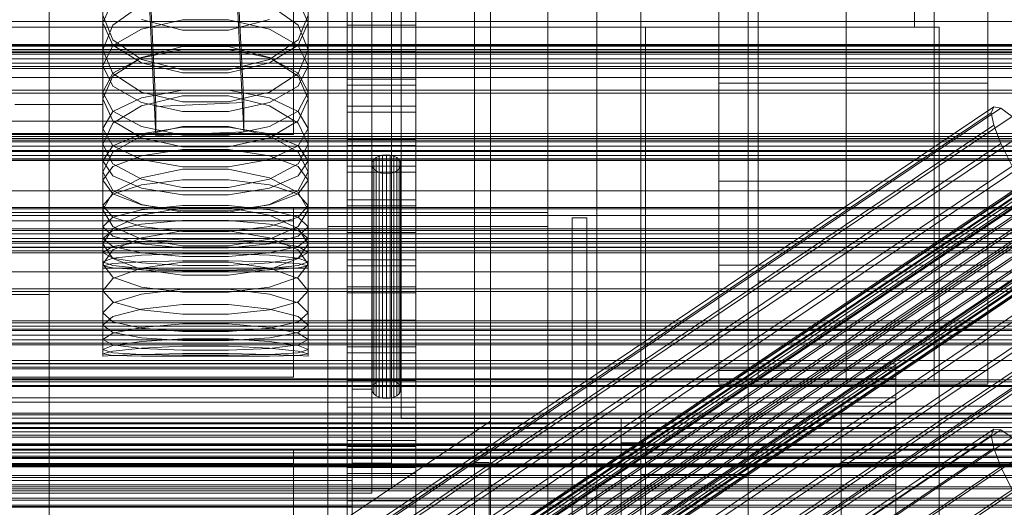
# Model space of a CAD drawing. Header units: millimetres. Extents: x -4395 to 65662, y -65530 to 6847.
# Tile 272 of 656: x 132 to 333, y -34698 to -34598. Entities that reach past the tile are written whole.
import ezdxf

# ---------------------------------------------------------------- set-up
doc = ezdxf.new("R2010")
doc.units = ezdxf.units.MM
for name, color, linetype, lineweight in [('COTAS_O', 1, 'Continuous', 0), ('COTAS_P', 1, 'Continuous', 0), ('frontal_briquetadora', 7, 'Continuous', 0), ('frontal_C01', 7, 'Continuous', 0), ('frontal_C02', 7, 'Continuous', 0), ('frontal_C03', 7, 'Continuous', 0), ('frontal_C04', 7, 'Continuous', 0), ('frontal_C05', 7, 'Continuous', 0), ('frontal_CHUTE_GRIZZLY_SEPARADOR', 7, 'Continuous', 0), ('frontal_mezcladora', 7, 'Continuous', 0), ('frontal_secador', 7, 'Continuous', 0)]:
    doc.layers.add(name, color=color, linetype=linetype, lineweight=lineweight)
doc.dimstyles.new('R19_100', dxfattribs={"dimtxt": 250, "dimasz": 150, "dimexe": 150, "dimexo": 80, "dimgap": 100, "dimtad": 1, "dimtih": 1, "dimtoh": 1, "dimdsep": 46, "dimcen": 0.09, "dimadec": 0, "dimazin": 0, "dimtfac": 1, "dimtdec": 4, "dimtofl": 0, "dimtmove": 0, "dimatfit": 3, "dimfxl": 1, "dimtolj": 1, "dimtzin": 0, "dimarcsym": 0})

# ---------------------------------------------------------------- blocks, each defined once
blk = doc.blocks.new('DIM_R33_44')
at = {"layer": 'COTAS_P'}
for p, q in [((-150, -32200), (550, -32200)), ((550, -32200), (505, -32350)), ((550, -34800), (550, -32200)), ((550, -32200), (595, -32350)), ((550, -34800), (505, -34650)), ((550, -34800), (595, -34650)), ((-150, -34800), (550, -34800))]:
    blk.add_line(p, q, dxfattribs=at)
blk.add_text('2600 P', height=250, rotation=90, dxfattribs=at).set_placement((450, -33500))
blk = doc.blocks.new('DIM_R33_47')
at = {"layer": 'COTAS_O'}
for p, q in [((-650, -34200), (-500, -34155)), ((650, -34200), (500, -34155)), ((-650, -34900), (-650, -34200)), ((-650, -34200), (650, -34200)), ((-650, -34200), (-500, -34245)), ((650, -34200), (500, -34245)), ((650, -34900), (650, -34200))]:
    blk.add_line(p, q, dxfattribs=at)
blk.add_text('1300 O', height=250, dxfattribs=at).set_placement((0, -34100))

msp = doc.modelspace()

# ---------------------------------------------------------------- linework, layer by layer
at = {"layer": 'frontal_briquetadora'}
for p, q in [((210, -34680), (210, -33820)), ((210, -34680), (210, -34260)), ((210, -34680), (210, -34305)), ((200, -34674), (200, -34454.149)), ((204, -34454.149), (204, -34674)), ((210, -34471), (210, -34680)), ((200, -34698), (200, -34478.149)), ((200, -34483.291), (200, -34703.142)), ((200, -34691.652), (200, -34483.291)), ((200, -34489.719), (200, -34698.08)), ((200, -34692.717), (200, -34489.719)), ((200, -34492.29), (200, -34695.288)), ((200, -34492.29), (200, -34689.16)), ((204, -34695.288), (204, -34492.29)), ((208, -34689.16), (208, -34492.29)), ((210, -34496), (210, -34680)), ((200, -34694.302), (200, -34497.432)), ((208, -34497.432), (208, -34694.302)), ((149, -34589.538), (149, -34604.666)), ((191, -34589.538), (191, -34604.666)), ((149, -34599.11), (151.08, -34594.554)), ((156.906, -34595.48), (151.08, -34599.639)), ((188.92, -34599.639), (183.094, -34595.48)), ((188.92, -34594.554), (191, -34599.11)), ((151.08, -34602.633), (149, -34597.535)), ((191, -34597.535), (188.92, -34602.634)), ((200, -34596.589), (200, -34607.552)), ((200, -34596.944), (200, -34607.881)), ((200, -34608.209), (200, -34597.299)), ((149, -34599.11), (149, -34614.698)), ((149, -34599.11), (151.08, -34603.666)), ((151.08, -34599.639), (149, -34604.666)), ((165.327, -34600.632), (156.907, -34598.435)), ((165.327, -34598.547), (156.907, -34600.4)), ((174.673, -34598.547), (165.327, -34598.547)), ((183.093, -34598.435), (174.673, -34600.632)), ((183.093, -34600.4), (174.673, -34598.547)), ((188.92, -34603.666), (191, -34599.11)), ((191, -34604.666), (188.92, -34599.639)), ((191, -34599.11), (191, -34614.698)), ((156.907, -34600.4), (151.08, -34603.738)), ((174.673, -34600.632), (165.327, -34600.632)), ((188.92, -34603.738), (183.093, -34600.4)), ((151.08, -34603.738), (149, -34607.901)), ((156.906, -34606.596), (151.08, -34602.633)), ((151.08, -34603.666), (156.907, -34607.319)), ((183.093, -34607.319), (188.92, -34603.666)), ((188.92, -34602.634), (183.094, -34606.596)), ((191, -34607.901), (188.92, -34603.738)), ((149, -34604.666), (151.08, -34609.515)), ((165.326, -34603.999), (156.906, -34606.192)), ((156.907, -34606.298), (165.327, -34604.564)), ((174.674, -34603.999), (165.326, -34603.999)), ((165.327, -34604.564), (174.673, -34604.564)), ((174.673, -34604.564), (183.093, -34606.298)), ((183.094, -34606.192), (174.674, -34603.999)), ((188.92, -34609.515), (191, -34604.666)), ((156.906, -34606.192), (151.08, -34610.051)), ((151.08, -34609.422), (156.907, -34606.298)), ((165.326, -34608.746), (156.906, -34606.596)), ((156.907, -34607.319), (165.327, -34609.347)), ((174.673, -34609.347), (183.093, -34607.319)), ((183.094, -34606.596), (174.674, -34608.746)), ((183.093, -34606.298), (188.92, -34609.422)), ((188.92, -34610.051), (183.094, -34606.192)), ((200, -34607.552), (200, -34617.661)), ((149, -34607.901), (149, -34623.913)), ((149, -34607.901), (151.08, -34612.065)), ((149, -34613.318), (151.08, -34609.422)), ((151.08, -34609.515), (156.906, -34613.274)), ((174.674, -34608.746), (165.326, -34608.746)), ((165.327, -34609.347), (174.673, -34609.347)), ((183.094, -34613.274), (188.92, -34609.515)), ((188.92, -34612.065), (191, -34607.901)), ((188.92, -34609.422), (191, -34613.318)), ((191, -34607.901), (191, -34623.913)), ((200, -34607.881), (200, -34617.962)), ((200, -34618.263), (200, -34608.209)), ((151.08, -34610.051), (149, -34614.698)), ((191, -34614.698), (188.92, -34610.051)), ((149, -34613.318), (149, -34629.59)), ((151.08, -34617.214), (149, -34613.318)), ((151.08, -34612.065), (156.907, -34615.403)), ((156.906, -34613.274), (165.326, -34615.311)), ((156.907, -34614.479), (165.327, -34612.927)), ((165.327, -34612.927), (174.673, -34612.927)), ((174.673, -34612.927), (183.093, -34614.479)), ((174.674, -34615.311), (183.094, -34613.274)), ((183.093, -34615.403), (188.92, -34612.065)), ((191, -34613.318), (188.92, -34617.214)), ((191, -34613.318), (191, -34629.59)), ((151.08, -34619.163), (149, -34614.698)), ((151.08, -34617.275), (156.907, -34614.479)), ((156.906, -34616.105), (165.326, -34614.083)), ((156.907, -34615.403), (165.327, -34617.256)), ((165.326, -34614.083), (174.674, -34614.083)), ((165.326, -34615.311), (174.674, -34615.311)), ((174.673, -34617.256), (183.093, -34615.403)), ((174.674, -34614.083), (183.094, -34616.105)), ((183.093, -34614.479), (188.92, -34617.275)), ((191, -34614.698), (188.92, -34619.163)), ((149, -34620.762), (151.08, -34617.275)), ((151.08, -34619.655), (156.906, -34616.105)), ((156.907, -34620.338), (151.08, -34617.214)), ((165.327, -34617.256), (174.673, -34617.256)), ((188.92, -34617.214), (183.093, -34620.338)), ((183.094, -34616.105), (188.92, -34619.655)), ((188.92, -34617.275), (191, -34620.762)), ((200, -34617.661), (200, -34626.89)), ((149, -34623.913), (151.08, -34619.655)), ((156.906, -34622.61), (151.08, -34619.163)), ((188.92, -34619.163), (183.094, -34622.61)), ((188.92, -34619.655), (191, -34623.913)), ((200, -34617.962), (200, -34627.164)), ((200, -34627.437), (200, -34618.263)), ((149, -34620.762), (149, -34637.392)), ((149, -34620.762), (151.08, -34624.249)), ((156.907, -34621.842), (151.08, -34624.303)), ((165.326, -34620.353), (156.906, -34622.259)), ((165.327, -34622.072), (156.907, -34620.338)), ((165.327, -34620.476), (156.907, -34621.842)), ((174.674, -34620.353), (165.326, -34620.353)), ((174.673, -34620.476), (165.327, -34620.476)), ((183.093, -34620.338), (174.673, -34622.072)), ((183.093, -34621.842), (174.673, -34620.476)), ((183.094, -34622.259), (174.674, -34620.353)), ((188.92, -34624.303), (183.093, -34621.842)), ((188.92, -34624.249), (191, -34620.762)), ((191, -34620.762), (191, -34637.392)), ((151.08, -34627.982), (149, -34623.913)), ((156.906, -34622.259), (151.08, -34625.598)), ((165.326, -34624.472), (156.906, -34622.61)), ((174.673, -34622.072), (165.327, -34622.072)), ((183.094, -34622.61), (174.674, -34624.472)), ((188.92, -34625.598), (183.094, -34622.259)), ((191, -34623.913), (188.92, -34627.982)), ((151.08, -34624.303), (149, -34627.373)), ((151.08, -34625.598), (149, -34629.59)), ((151.08, -34624.249), (156.907, -34627.045)), ((156.907, -34626.287), (165.327, -34625.047)), ((174.674, -34624.472), (165.326, -34624.472)), ((165.327, -34625.047), (174.673, -34625.047)), ((174.673, -34625.047), (183.093, -34626.287)), ((183.093, -34627.045), (188.92, -34624.249)), ((191, -34627.373), (188.92, -34624.303)), ((191, -34629.59), (188.92, -34625.598)), ((149, -34627.373), (149, -34644.321)), ((149, -34627.373), (151.08, -34630.442)), ((151.08, -34628.522), (156.907, -34626.287)), ((156.907, -34627.045), (165.327, -34628.597)), ((174.673, -34628.597), (183.093, -34627.045)), ((183.093, -34626.287), (188.92, -34628.522)), ((188.92, -34630.442), (191, -34627.373)), ((191, -34627.373), (191, -34644.321)), ((200, -34626.89), (200, -34635.216)), ((200, -34627.164), (200, -34635.461)), ((200, -34635.706), (200, -34627.437)), ((204, -34628.037), (204.102, -34627.538)), ((204.102, -34627.538), (204.402, -34627.073)), ((204.102, -34627.538), (204.102, -34673.501)), ((204.402, -34627.073), (204.879, -34626.674)), ((204.402, -34627.073), (204.402, -34673.036)), ((204.879, -34626.674), (205.5, -34626.367)), ((204.879, -34626.674), (204.879, -34672.636)), ((205.5, -34626.367), (206.224, -34626.175)), ((205.5, -34626.367), (205.5, -34672.33)), ((206.224, -34626.175), (207, -34626.109)), ((206.224, -34626.175), (206.224, -34672.137)), ((207, -34626.109), (207.776, -34626.175)), ((207, -34626.109), (207, -34672.072)), ((207.776, -34626.175), (208.5, -34626.367)), ((207.776, -34626.175), (207.776, -34672.137)), ((208.5, -34626.367), (209.121, -34626.674)), ((208.5, -34626.367), (208.5, -34672.33)), ((209.121, -34626.674), (209.598, -34627.073)), ((209.121, -34626.674), (209.121, -34672.636)), ((209.598, -34627.073), (209.898, -34627.538)), ((209.598, -34627.073), (209.598, -34673.036)), ((209.898, -34627.538), (210, -34628.037)), ((209.898, -34627.538), (209.898, -34673.501)), ((149, -34631.309), (151.08, -34628.522)), ((149, -34629.59), (151.08, -34633.39)), ((156.906, -34631.109), (151.08, -34627.982)), ((165.326, -34629.063), (156.906, -34630.791)), ((174.674, -34629.063), (165.326, -34629.063)), ((165.327, -34628.597), (174.673, -34628.597)), ((183.094, -34630.791), (174.674, -34629.063)), ((188.92, -34627.982), (183.094, -34631.109)), ((188.92, -34628.522), (191, -34631.309)), ((188.92, -34633.39), (191, -34629.59)), ((204.102, -34628.536), (204, -34628.037)), ((204, -34674), (204, -34628.037)), ((204.402, -34629.002), (204.102, -34628.536)), ((204.102, -34628.536), (204.102, -34674.499)), ((204.879, -34629.401), (204.402, -34629.002)), ((204.402, -34629.002), (204.402, -34674.964)), ((205.5, -34629.707), (204.879, -34629.401)), ((204.879, -34629.401), (204.879, -34675.364)), ((206.224, -34629.9), (205.5, -34629.707)), ((205.5, -34629.707), (205.5, -34675.67)), ((207, -34629.966), (206.224, -34629.9)), ((206.224, -34629.9), (206.224, -34675.863)), ((207.776, -34629.9), (207, -34629.966)), ((207, -34629.966), (207, -34675.928)), ((208.5, -34629.707), (207.776, -34629.9)), ((207.776, -34629.9), (207.776, -34675.863)), ((209.121, -34629.401), (208.5, -34629.707)), ((208.5, -34629.707), (208.5, -34675.67)), ((209.598, -34629.002), (209.121, -34629.401)), ((209.121, -34629.401), (209.121, -34675.364)), ((209.898, -34628.536), (209.598, -34629.002)), ((209.598, -34629.002), (209.598, -34674.964)), ((210, -34628.037), (209.898, -34628.536)), ((209.898, -34628.536), (209.898, -34674.499)), ((210, -34628.037), (210, -34674)), ((149, -34631.309), (149, -34648.447)), ((151.08, -34634.097), (149, -34631.309)), ((151.08, -34630.442), (156.907, -34632.904)), ((156.906, -34630.791), (151.08, -34633.807)), ((165.326, -34632.791), (156.906, -34631.109)), ((156.907, -34632.248), (165.327, -34631.199)), ((165.327, -34631.199), (174.673, -34631.199)), ((174.673, -34631.199), (183.093, -34632.248)), ((183.094, -34631.109), (174.674, -34632.791)), ((183.093, -34632.904), (188.92, -34630.442)), ((188.92, -34633.807), (183.094, -34630.791)), ((191, -34631.309), (188.92, -34634.097)), ((191, -34631.309), (191, -34648.447)), ((151.08, -34633.807), (149, -34637.392)), ((151.08, -34634.139), (156.907, -34632.248)), ((151.08, -34633.39), (156.906, -34636.299)), ((156.907, -34632.904), (165.327, -34634.27)), ((174.674, -34632.791), (165.326, -34632.791)), ((174.673, -34634.27), (183.093, -34632.904)), ((183.093, -34632.248), (188.92, -34634.139)), ((183.094, -34636.299), (188.92, -34633.39)), ((191, -34637.392), (188.92, -34633.807)), ((149, -34636.498), (151.08, -34634.139)), ((156.907, -34636.332), (151.08, -34634.097)), ((165.327, -34634.27), (174.673, -34634.27)), ((188.92, -34634.097), (183.093, -34636.332)), ((188.92, -34634.139), (191, -34636.498)), ((200, -34635.216), (200, -34642.617)), ((200, -34635.461), (200, -34642.833)), ((200, -34643.049), (200, -34635.706)), ((149, -34636.498), (149, -34653.884)), ((149, -34636.498), (151.08, -34638.856)), ((151.08, -34640.781), (149, -34637.392)), ((156.907, -34637.349), (151.08, -34638.892)), ((156.906, -34636.299), (165.326, -34637.86)), ((156.906, -34638.466), (165.326, -34636.92)), ((165.327, -34637.572), (156.907, -34636.332)), ((165.327, -34636.493), (156.907, -34637.349)), ((165.326, -34636.92), (174.674, -34636.92)), ((165.326, -34637.86), (174.674, -34637.86)), ((174.673, -34636.493), (165.327, -34636.493)), ((174.673, -34637.572), (165.327, -34637.572)), ((183.093, -34636.332), (174.673, -34637.572)), ((183.093, -34637.349), (174.673, -34636.493)), ((174.674, -34637.86), (183.094, -34636.299)), ((174.674, -34636.92), (183.094, -34638.466)), ((188.92, -34638.892), (183.093, -34637.349)), ((188.92, -34638.856), (191, -34636.498)), ((191, -34637.392), (188.92, -34640.781)), ((191, -34636.498), (191, -34653.884)), ((151.08, -34638.892), (149, -34640.815)), ((151.08, -34641.151), (156.906, -34638.466)), ((151.08, -34638.856), (156.907, -34640.747)), ((156.907, -34640.265), (165.327, -34639.539)), ((165.327, -34639.539), (174.673, -34639.539)), ((174.673, -34639.539), (183.093, -34640.265)), ((183.093, -34640.747), (188.92, -34638.856)), ((183.094, -34638.466), (188.92, -34641.151)), ((191, -34640.815), (188.92, -34638.892)), ((149, -34640.815), (149, -34658.409)), ((149, -34640.815), (151.08, -34642.739)), ((149, -34644.321), (151.08, -34641.151)), ((149, -34643.204), (151.08, -34641.573)), ((151.08, -34641.573), (156.907, -34640.265)), ((156.906, -34643.357), (151.08, -34640.781)), ((165.326, -34641.675), (156.906, -34643.097)), ((156.907, -34640.747), (165.327, -34641.797)), ((174.674, -34641.675), (165.326, -34641.675)), ((165.327, -34641.797), (174.673, -34641.797)), ((174.673, -34641.797), (183.093, -34640.747)), ((183.094, -34643.097), (174.674, -34641.675)), ((183.093, -34640.265), (188.92, -34641.573)), ((188.92, -34640.781), (183.094, -34643.357)), ((188.92, -34642.739), (191, -34640.815)), ((188.92, -34641.151), (191, -34644.321)), ((188.92, -34641.573), (191, -34643.204)), ((191, -34640.815), (191, -34658.409)), ((149, -34643.204), (149, -34660.914)), ((151.08, -34644.835), (149, -34643.204)), ((151.08, -34642.739), (156.907, -34644.281)), ((156.906, -34643.097), (151.08, -34645.558)), ((151.08, -34644.859), (156.907, -34643.905)), ((165.326, -34644.733), (156.906, -34643.357)), ((156.907, -34643.905), (165.327, -34643.376)), ((165.327, -34643.376), (174.673, -34643.376)), ((174.673, -34643.376), (183.093, -34643.905)), ((183.094, -34643.357), (174.674, -34644.733)), ((183.093, -34644.281), (188.92, -34642.739)), ((183.093, -34643.905), (188.92, -34644.859)), ((188.92, -34645.558), (183.094, -34643.097)), ((191, -34643.204), (188.92, -34644.835)), ((191, -34643.204), (191, -34660.914)), ((200, -34642.617), (200, -34649.075)), ((200, -34642.833), (200, -34649.261)), ((200, -34649.447), (200, -34643.049)), ((151.08, -34647.291), (149, -34644.321)), ((149, -34646.048), (151.08, -34644.859)), ((151.08, -34645.558), (149, -34648.447)), ((149, -34646.048), (149, -34663.894)), ((149, -34646.048), (151.08, -34647.238)), ((156.907, -34646.144), (151.08, -34644.835)), ((156.907, -34644.281), (165.327, -34645.137)), ((174.674, -34644.733), (165.326, -34644.733)), ((165.327, -34645.137), (174.673, -34645.137)), ((174.673, -34645.137), (183.093, -34644.281)), ((188.92, -34644.835), (183.093, -34646.144)), ((191, -34644.321), (188.92, -34647.291)), ((188.92, -34644.859), (191, -34646.048)), ((191, -34648.447), (188.92, -34645.558)), ((188.92, -34647.238), (191, -34646.048)), ((191, -34646.048), (191, -34663.894)), ((151.08, -34647.254), (149, -34647.998)), ((149, -34647.998), (149, -34665.938)), ((149, -34647.998), (151.08, -34648.743)), ((156.907, -34646.656), (151.08, -34647.254)), ((151.08, -34647.238), (156.907, -34648.191)), ((156.906, -34649.528), (151.08, -34647.291)), ((151.08, -34648.352), (156.907, -34647.994)), ((165.326, -34648.069), (156.906, -34649.303)), ((165.327, -34646.869), (156.907, -34646.144)), ((165.327, -34646.325), (156.907, -34646.656)), ((156.907, -34647.994), (165.327, -34647.795)), ((174.674, -34648.069), (165.326, -34648.069)), ((174.673, -34646.325), (165.327, -34646.325)), ((174.673, -34646.869), (165.327, -34646.869)), ((165.327, -34647.795), (174.673, -34647.795)), ((183.093, -34646.144), (174.673, -34646.869)), ((183.093, -34646.656), (174.673, -34646.325)), ((174.673, -34647.795), (183.093, -34647.994)), ((183.094, -34649.303), (174.674, -34648.069)), ((188.92, -34647.254), (183.093, -34646.656)), ((183.093, -34648.191), (188.92, -34647.238)), ((183.093, -34647.994), (188.92, -34648.352)), ((188.92, -34647.291), (183.094, -34649.528)), ((191, -34647.998), (188.92, -34647.254)), ((188.92, -34648.743), (191, -34647.998)), ((191, -34647.998), (191, -34665.938)), ((149, -34648.799), (151.08, -34648.352)), ((149, -34648.447), (151.08, -34651.133)), ((149, -34648.799), (149, -34666.778)), ((151.08, -34649.246), (149, -34648.799)), ((149, -34649.25), (149, -34667.25)), ((149, -34649.25), (151.08, -34649.25)), ((151.08, -34648.743), (156.907, -34649.34)), ((156.907, -34649.605), (151.08, -34649.246)), ((151.08, -34649.25), (156.907, -34649.25)), ((156.906, -34649.303), (151.08, -34651.424)), ((165.326, -34650.715), (156.906, -34649.528)), ((156.907, -34648.191), (165.327, -34648.721)), ((156.907, -34649.25), (165.327, -34649.25)), ((156.907, -34649.34), (165.327, -34649.671)), ((165.327, -34649.804), (156.907, -34649.605)), ((165.327, -34648.721), (174.673, -34648.721)), ((165.327, -34649.25), (174.673, -34649.25)), ((165.327, -34649.671), (174.673, -34649.671)), ((174.673, -34649.804), (165.327, -34649.804)), ((174.673, -34648.721), (183.093, -34648.191)), ((174.673, -34649.25), (183.093, -34649.25)), ((174.673, -34649.671), (183.093, -34649.34)), ((183.093, -34649.605), (174.673, -34649.804)), ((183.094, -34649.528), (174.674, -34650.715)), ((183.093, -34649.34), (188.92, -34648.743)), ((188.92, -34649.246), (183.093, -34649.605)), ((183.093, -34649.25), (188.92, -34649.25)), ((188.92, -34651.424), (183.094, -34649.303)), ((188.92, -34648.352), (191, -34648.799)), ((188.92, -34651.133), (191, -34648.447)), ((191, -34648.799), (188.92, -34649.246)), ((188.92, -34649.25), (191, -34649.25)), ((191, -34648.799), (191, -34666.778)), ((191, -34649.25), (191, -34667.25)), ((200, -34649.075), (200, -34654.572)), ((200, -34649.261), (200, -34654.728)), ((200, -34654.883), (200, -34649.447)), ((151.08, -34651.424), (149, -34653.884)), ((151.08, -34651.133), (156.906, -34653.142)), ((174.674, -34650.715), (165.326, -34650.715)), ((183.094, -34653.142), (188.92, -34651.133)), ((191, -34653.884), (188.92, -34651.424)), ((151.08, -34656.141), (149, -34653.884)), ((156.906, -34653.142), (165.326, -34654.2)), ((156.906, -34654.607), (165.326, -34653.565)), ((165.326, -34653.565), (174.674, -34653.565)), ((174.674, -34654.2), (183.094, -34653.142)), ((174.674, -34653.565), (183.094, -34654.607)), ((191, -34653.884), (188.92, -34656.141)), ((151.08, -34656.382), (156.906, -34654.607)), ((156.906, -34657.802), (151.08, -34656.141)), ((165.326, -34654.2), (174.674, -34654.2)), ((183.094, -34654.607), (188.92, -34656.382)), ((188.92, -34656.141), (183.094, -34657.802)), ((200, -34654.572), (200, -34659.095)), ((200, -34654.728), (200, -34659.221)), ((200, -34659.345), (200, -34654.883)), ((149, -34658.409), (151.08, -34656.382)), ((156.906, -34657.636), (151.08, -34659.178)), ((165.326, -34656.722), (156.906, -34657.636)), ((165.326, -34658.667), (156.906, -34657.802)), ((174.674, -34656.723), (165.326, -34656.722)), ((183.094, -34657.636), (174.674, -34656.723)), ((183.094, -34657.802), (174.674, -34658.667)), ((188.92, -34659.178), (183.094, -34657.636)), ((188.92, -34656.382), (191, -34658.409)), ((151.08, -34660.23), (149, -34658.409)), ((151.08, -34659.178), (149, -34660.914)), ((174.674, -34658.667), (165.326, -34658.667)), ((191, -34658.409), (188.92, -34660.23)), ((191, -34660.914), (188.92, -34659.178)), ((200, -34659.095), (200, -34662.632)), ((200, -34659.221), (200, -34662.727)), ((200, -34662.82), (200, -34659.345)), ((149, -34660.914), (151.08, -34662.441)), ((156.906, -34661.54), (151.08, -34660.23)), ((156.906, -34661.41), (151.08, -34662.6)), ((165.326, -34660.692), (156.906, -34661.41)), ((165.326, -34662.209), (156.906, -34661.54)), ((174.674, -34660.692), (165.326, -34660.692)), ((183.094, -34661.41), (174.674, -34660.692)), ((183.094, -34661.54), (174.674, -34662.209)), ((188.92, -34660.23), (183.094, -34661.54)), ((188.92, -34662.6), (183.094, -34661.41)), ((188.92, -34662.441), (191, -34660.914)), ((151.08, -34662.6), (149, -34663.894)), ((151.08, -34664.979), (149, -34663.894)), ((151.08, -34662.441), (156.906, -34663.515)), ((156.906, -34663.515), (165.326, -34664.053)), ((156.906, -34664.254), (165.326, -34663.732)), ((174.674, -34662.209), (165.326, -34662.209)), ((165.326, -34663.732), (174.674, -34663.732)), ((165.326, -34664.053), (174.674, -34664.053)), ((174.674, -34664.053), (183.094, -34663.515)), ((174.674, -34663.732), (183.094, -34664.254)), ((183.094, -34663.515), (188.92, -34662.441)), ((191, -34663.894), (188.92, -34662.6)), ((191, -34663.894), (188.92, -34664.979)), ((200, -34662.632), (200, -34665.174)), ((200, -34662.727), (200, -34665.237)), ((200, -34665.3), (200, -34662.82)), ((149, -34665.938), (151.08, -34665.088)), ((151.08, -34666.577), (149, -34665.938)), ((151.08, -34665.088), (156.906, -34664.254)), ((156.906, -34665.696), (151.08, -34664.979)), ((156.906, -34665.629), (151.08, -34666.225)), ((165.326, -34665.239), (156.906, -34665.629)), ((165.326, -34666.036), (156.906, -34665.696)), ((174.674, -34665.239), (165.326, -34665.239)), ((174.674, -34666.036), (165.326, -34666.036)), ((183.094, -34665.629), (174.674, -34665.239)), ((183.094, -34665.696), (174.674, -34666.036)), ((183.094, -34664.254), (188.92, -34665.088)), ((188.92, -34664.979), (183.094, -34665.696)), ((188.92, -34666.225), (183.094, -34665.629)), ((188.92, -34665.088), (191, -34665.938)), ((191, -34665.938), (188.92, -34666.577)), ((200, -34665.174), (200, -34666.715)), ((200, -34665.237), (200, -34666.747)), ((200, -34666.778), (200, -34665.3)), ((151.08, -34666.225), (149, -34666.778)), ((149, -34666.778), (151.08, -34667.119)), ((151.08, -34667.144), (149, -34667.25)), ((156.906, -34666.937), (151.08, -34666.577)), ((156.906, -34666.906), (151.08, -34667.144)), ((151.08, -34667.119), (156.906, -34667.24)), ((165.326, -34666.715), (156.906, -34666.906)), ((165.326, -34667.078), (156.906, -34666.937)), ((156.906, -34667.24), (165.326, -34667.248)), ((174.674, -34666.715), (165.326, -34666.715)), ((174.674, -34667.078), (165.326, -34667.078)), ((165.326, -34667.248), (174.674, -34667.248)), ((183.094, -34666.906), (174.674, -34666.715)), ((183.094, -34666.937), (174.674, -34667.078)), ((174.674, -34667.248), (183.094, -34667.24)), ((188.92, -34666.577), (183.094, -34666.937)), ((188.92, -34667.144), (183.094, -34666.906)), ((183.094, -34667.24), (188.92, -34667.119)), ((191, -34666.778), (188.92, -34666.225)), ((188.92, -34667.119), (191, -34666.778)), ((191, -34667.25), (188.92, -34667.144)), ((200, -34666.715), (200, -34667.25)), ((200, -34666.747), (200, -34667.25)), ((200, -34667.25), (200, -34666.778)), ((206.224, -34672.137), (205.5, -34672.33)), ((207, -34672.072), (206.224, -34672.137)), ((207.776, -34672.137), (207, -34672.072)), ((208.5, -34672.33), (207.776, -34672.137)), ((200, -34695.288), (200, -34674)), ((204, -34674), (200, -34674)), ((204.102, -34673.501), (204, -34674)), ((204, -34674), (204, -34695.288)), ((204, -34674), (204.102, -34674.499)), ((204.402, -34673.036), (204.102, -34673.501)), ((204.879, -34672.636), (204.402, -34673.036)), ((205.5, -34672.33), (204.879, -34672.636)), ((209.121, -34672.636), (208.5, -34672.33)), ((209.598, -34673.036), (209.121, -34672.636)), ((209.898, -34673.501), (209.598, -34673.036)), ((210, -34674), (209.898, -34673.501)), ((209.898, -34674.499), (210, -34674)), ((204.102, -34674.499), (204.402, -34674.964)), ((204.402, -34674.964), (204.879, -34675.364)), ((204.879, -34675.364), (205.5, -34675.67)), ((205.5, -34675.67), (206.224, -34675.863)), ((206.224, -34675.863), (207, -34675.928)), ((207, -34675.928), (207.776, -34675.863)), ((207.776, -34675.863), (208.5, -34675.67)), ((208.5, -34675.67), (209.121, -34675.364)), ((209.121, -34675.364), (209.598, -34674.964)), ((209.598, -34674.964), (209.898, -34674.499)), ((210, -34680), (416.55, -34680)), ((210, -34680), (430, -34680)), ((255, -34680), (260, -34680)), ((255, -34685), (255, -34680)), ((260, -34685), (260, -34680)), ((320, -34680), (430, -34680)), ((320, -34736), (320, -34680)), ((255, -34685), (260, -34685)), ((255, -34715), (255, -34685)), ((260, -34715), (260, -34685)), ((200, -34689.16), (200, -34694.302)), ((208, -34689.16), (200, -34689.16)), ((208, -34694.302), (208, -34689.16)), ((-160, -34691.652), (200, -34691.652)), ((200, -34698.08), (200, -34691.652)), ((-160, -34692.717), (200, -34692.717)), ((200, -34695.288), (200, -34692.717)), ((208, -34694.302), (200, -34694.302)), ((200, -34695.288), (-160, -34695.288)), ((204, -34695.288), (200, -34695.288)), ((-160, -34698), (200, -34698)), ((200, -34698.08), (-160, -34698.08)), ((200, -34703.142), (200, -34698))]:
    msp.add_line(p, q, dxfattribs=at)
at = {"layer": 'frontal_C01'}
for p, q in [((250, -35948.128), (250, -33252.594)), ((250, -33257.389), (250, -35952.922)), ((228.298, -34680.553), (228.298, -34405.548)), ((228.298, -34411.307), (228.298, -34686.312)), ((450, -34604.914), (-450, -34604.914)), ((146.383, -34741.38), (330.692, -34617.511)), ((146.872, -34740.204), (331.181, -34616.335)), ((148.32, -34740.469), (332.629, -34616.599)), ((331.181, -34616.335), (330.692, -34617.511)), ((330.692, -34617.511), (331.197, -34620.046)), ((332.629, -34616.599), (331.181, -34616.335)), ((334.938, -34618.286), (332.629, -34616.599)), ((150.629, -34742.155), (334.938, -34618.286)), ((141.045, -34764.174), (354.844, -34620.486)), ((141.218, -34763.758), (355.017, -34620.069)), ((141.224, -34765.072), (355.022, -34621.384)), ((141.731, -34763.851), (355.53, -34620.163)), ((142.549, -34764.449), (356.348, -34620.76)), ((143.617, -34765.51), (357.415, -34621.821)), ((146.887, -34743.915), (331.197, -34620.046)), ((153.641, -34745.149), (337.95, -34621.28)), ((331.197, -34620.046), (332.659, -34623.769)), ((141.742, -34766.392), (355.541, -34622.703)), ((144.861, -34766.961), (358.659, -34623.273)), ((148.35, -34747.638), (332.659, -34623.769)), ((332.659, -34623.769), (334.981, -34628.425)), ((142.565, -34768.041), (356.363, -34624.353)), ((359.995, -34625.016), (146.196, -34768.705)), ((157.152, -34749.246), (341.461, -34625.376)), ((450, -34627.201), (-450, -34627.201)), ((143.635, -34769.909), (357.434, -34626.221)), ((147.533, -34770.621), (361.332, -34626.933)), ((144.881, -34771.869), (358.68, -34628.18)), ((148.779, -34772.58), (362.578, -34628.892)), ((150.672, -34752.294), (334.981, -34628.425)), ((146.218, -34773.785), (360.017, -34630.097)), ((147.554, -34775.529), (361.352, -34631.84)), ((149.85, -34774.449), (363.648, -34630.76)), ((345.231, -34630.297), (160.922, -34754.166)), ((148.798, -34776.98), (362.596, -34633.292)), ((150.672, -34776.098), (364.471, -34632.41)), ((151.191, -34777.417), (364.989, -34633.729)), ((153.694, -34757.566), (338.003, -34633.697)), ((149.865, -34778.041), (363.664, -34634.353)), ((150.683, -34778.639), (364.482, -34634.95)), ((151.196, -34778.732), (364.995, -34635.044)), ((151.369, -34778.316), (365.168, -34634.627)), ((164.693, -34759.575), (349.002, -34635.706)), ((-450, -34638.491), (450, -34638.491)), ((157.211, -34763.095), (341.52, -34639.226)), ((168.21, -34765.104), (352.519, -34641.235)), ((160.982, -34768.505), (345.291, -34644.635)), ((171.232, -34770.377), (355.541, -34646.507)), ((164.752, -34773.425), (349.061, -34649.556)), ((173.554, -34775.033), (357.863, -34651.164)), ((168.263, -34777.522), (352.572, -34653.653)), ((175.016, -34778.755), (359.326, -34654.886)), ((171.275, -34780.516), (355.584, -34656.646)), ((175.521, -34781.291), (359.83, -34657.422)), ((173.584, -34782.202), (357.893, -34658.333)), ((175.032, -34782.467), (359.341, -34658.597)), ((-311.15, -34668.809), (311.15, -34668.809)), ((-311.15, -34669.514), (311.15, -34669.514)), ((-311.15, -34669.834), (311.15, -34669.834)), ((311.15, -34669.514), (311.15, -34668.809)), ((311.15, -34668.809), (311.15, -34669.834)), ((311.15, -34671.902), (311.15, -34669.514)), ((311.15, -34669.834), (311.15, -34672.52)), ((-311.15, -34671.902), (311.15, -34671.902)), ((311.15, -34675.809), (311.15, -34671.902)), ((-311.15, -34672.52), (311.15, -34672.52)), ((311.15, -34672.52), (311.15, -34676.683)), ((-311.15, -34675.809), (311.15, -34675.809)), ((311.15, -34680.969), (311.15, -34675.809)), ((-311.15, -34676.683), (311.15, -34676.683)), ((311.15, -34676.683), (311.15, -34682.04)), ((-311.15, -34680.969), (311.15, -34680.969)), ((-311.15, -34682.04), (311.15, -34682.04)), ((228.298, -34680.553), (130, -34746.617)), ((228.298, -34955.558), (228.298, -34680.553)), ((228.298, -34680.553), (228.298, -34686.312)), ((311.15, -34687.032), (311.15, -34680.969)), ((311.15, -34682.04), (311.15, -34688.226)), ((-440, -34685.204), (440, -34685.204)), ((-440, -34685.454), (440, -34685.454)), ((-440, -34685.567), (440, -34685.567)), ((-440, -34686.3), (440, -34686.3)), ((130, -34752.376), (228.298, -34686.312)), ((228.298, -34686.312), (228.298, -34961.317)), ((-440, -34686.519), (440, -34686.519)), ((-440, -34687.684), (440, -34687.684)), ((-440, -34687.994), (440, -34687.994)), ((311.15, -34687.032), (-311.15, -34687.032)), ((-311.15, -34688.226), (311.15, -34688.226)), ((311.15, -34693.583), (311.15, -34687.032)), ((311.15, -34688.226), (311.15, -34694.819)), ((-440, -34689.513), (440, -34689.513)), ((-440, -34689.892), (440, -34689.892)), ((440, -34691.661), (-440, -34691.661)), ((-440, -34692.084), (440, -34692.084)), ((-440, -34693.982), (440, -34693.982)), ((-311.15, -34693.583), (311.15, -34693.583)), ((311.15, -34700.176), (311.15, -34693.583)), ((-440, -34694.42), (440, -34694.42)), ((-440, -34696.318), (440, -34696.318)), ((-311.15, -34694.819), (311.15, -34694.819)), ((311.15, -34694.819), (311.15, -34701.37)), ((-440, -34696.741), (440, -34696.741))]:
    msp.add_line(p, q, dxfattribs=at)
at = {"layer": 'frontal_C02'}
for p, q in [((250, -35767.183), (250, -32921.727)), ((250, -32926.497), (250, -35771.953)), ((228.298, -34746.19), (228.298, -34455.696)), ((228.298, -34461.426), (228.298, -34751.921)), ((159.83, -34616.216), (156.962, -34556.95)), ((174.943, -34556.157), (177.811, -34615.423)), ((159.83, -34622.178), (156.962, -34562.912)), ((177.811, -34621.385), (174.943, -34562.119)), ((149, -34570.382), (149, -34615.818)), ((149, -34621.779), (149, -34576.343)), ((450, -34603.756), (-450, -34603.756)), ((-425, -34610.274), (425, -34610.274)), ((149, -34615.818), (131, -34615.818)), ((149, -34621.779), (149, -34615.818)), ((177.811, -34615.423), (159.83, -34616.216)), ((177.811, -34621.385), (177.811, -34615.423)), ((159.83, -34616.216), (159.83, -34622.178)), ((425, -34621.728), (-425, -34621.728)), ((131, -34621.779), (149, -34621.779)), ((159.83, -34622.178), (177.811, -34621.385)), ((450, -34625.243), (-450, -34625.243)), ((425, -34625.415), (-425, -34625.415)), ((-450, -34637.165), (450, -34637.165)), ((-425, -34636.869), (425, -34636.869)), ((146.872, -34805.433), (331.181, -34682.179)), ((331.181, -34682.179), (330.692, -34683.462)), ((332.629, -34682.337), (331.181, -34682.179)), ((146.383, -34806.716), (330.692, -34683.462)), ((148.32, -34805.591), (332.629, -34682.337)), ((150.629, -34807.179), (334.938, -34683.924)), ((330.692, -34683.462), (331.197, -34686.098)), ((334.938, -34683.924), (332.629, -34682.337)), ((146.887, -34809.352), (331.197, -34686.098)), ((331.197, -34686.098), (332.659, -34689.907)), ((153.641, -34810.088), (337.95, -34686.833)), ((148.35, -34813.162), (332.659, -34689.907)), ((332.659, -34689.907), (334.981, -34694.63)), ((157.152, -34814.12), (341.461, -34690.866)), ((150.672, -34817.885), (334.981, -34694.63))]:
    msp.add_line(p, q, dxfattribs=at)
at = {"layer": 'frontal_C03'}
for p, q in [((1270, -34603.537), (-1230, -34603.537)), ((1270, -34603.923), (-1230, -34603.923)), ((1270, -34604.589), (-1230, -34604.589)), ((-1230, -34605.521), (1270, -34605.521)), ((1270, -34606.464), (-1230, -34606.464)), ((1270, -34607.396), (-1230, -34607.396)), ((1270, -34608.062), (-1230, -34608.062)), ((1270, -34608.448), (-1230, -34608.448)), ((1270, -34622.378), (-1230, -34622.378)), ((1270, -34622.764), (-1230, -34622.764)), ((1270, -34623.43), (-1230, -34623.43)), ((-1230, -34624.362), (1270, -34624.362)), ((1270, -34625.305), (-1230, -34625.305)), ((1270, -34626.237), (-1230, -34626.237)), ((1270, -34626.903), (-1230, -34626.903)), ((1270, -34627.289), (-1230, -34627.289)), ((1270, -34641.219), (-1230, -34641.219)), ((1270, -34641.605), (-1230, -34641.605)), ((1270, -34642.271), (-1230, -34642.271)), ((-1230, -34643.203), (1270, -34643.203)), ((1270, -34644.145), (-1230, -34644.145)), ((1270, -34645.078), (-1230, -34645.078)), ((1270, -34645.744), (-1230, -34645.744)), ((1270, -34646.13), (-1230, -34646.13)), ((1270, -34660.06), (-1230, -34660.06)), ((1270, -34660.446), (-1230, -34660.446)), ((1270, -34661.112), (-1230, -34661.112)), ((-1230, -34662.044), (1270, -34662.044)), ((1270, -34662.986), (-1230, -34662.986)), ((1270, -34663.918), (-1230, -34663.918)), ((1270, -34664.585), (-1230, -34664.585)), ((1270, -34664.971), (-1230, -34664.971)), ((1270, -34678.901), (-1230, -34678.901)), ((1270, -34679.287), (-1230, -34679.287)), ((1270, -34679.953), (-1230, -34679.953)), ((-1230, -34680.885), (1270, -34680.885)), ((1270, -34681.827), (-1230, -34681.827)), ((1270, -34682.759), (-1230, -34682.759)), ((1270, -34683.426), (-1230, -34683.426)), ((1270, -34683.812), (-1230, -34683.812)), ((1270, -34697.742), (-1230, -34697.742)), ((1270, -34698.128), (-1230, -34698.128))]:
    msp.add_line(p, q, dxfattribs=at)
at = {"layer": 'frontal_C04'}
for p, q in [((225, -34411.606), (225, -35487.488)), ((225, -34417.244), (225, -35493.126)), ((225, -34440.737), (225, -34605.183)), ((225, -35516.618), (225, -34440.737)), ((250, -34605.183), (250, -34440.737)), ((250, -34440.737), (250, -35516.618)), ((225, -34558.198), (225, -35634.08)), ((225, -34563.836), (225, -35639.718)), ((199, -34568.113), (199, -34603.821)), ((213, -34603.821), (213, -34568.113)), ((199, -34610.662), (199, -34574.953)), ((213, -34574.953), (213, -34610.662)), ((199, -34580.426), (199, -34616.134)), ((213, -34616.134), (213, -34580.426)), ((188, -34619.212), (188, -34587.263)), ((199, -34622.974), (199, -34587.266)), ((213, -34587.266), (213, -34622.974)), ((188, -34589.999), (188, -34621.948)), ((199, -34592.738), (199, -34628.447)), ((199, -34599.579), (199, -34592.738)), ((213, -34628.447), (213, -34592.738)), ((213, -34592.738), (213, -34599.579)), ((199, -34599.579), (213, -34599.579)), ((199, -34635.287), (199, -34599.579)), ((213, -34599.579), (213, -34635.287)), ((199, -34603.821), (213, -34603.821)), ((199, -34603.821), (199, -34610.662)), ((213, -34605.051), (199, -34605.051)), ((199, -34605.051), (199, -34640.76)), ((199, -34611.892), (199, -34605.051)), ((213, -34603.821), (213, -34610.662)), ((213, -34640.76), (213, -34605.051)), ((213, -34605.051), (213, -34611.892)), ((225, -34605.183), (250, -34605.183)), ((225, -34605.183), (225, -35681.065)), ((250, -34605.183), (250, -35681.065)), ((213, -34610.662), (199, -34610.662)), ((199, -34611.892), (213, -34611.892)), ((199, -34647.6), (199, -34611.892)), ((213, -34611.892), (213, -34647.6)), ((199, -34616.134), (213, -34616.134)), ((199, -34616.134), (199, -34622.974)), ((213, -34617.364), (199, -34617.364)), ((199, -34617.364), (199, -34653.072)), ((199, -34624.204), (199, -34617.364)), ((213, -34616.134), (213, -34622.974)), ((213, -34653.072), (213, -34617.364)), ((213, -34617.364), (213, -34624.204)), ((-188, -34619.212), (188, -34619.212)), ((188, -34619.212), (188, -34621.948)), ((188, -34621.948), (-188, -34621.948)), ((213, -34622.974), (199, -34622.974)), ((199, -34624.204), (213, -34624.204)), ((199, -34659.913), (199, -34624.204)), ((213, -34624.204), (213, -34659.913)), ((199, -34628.447), (213, -34628.447)), ((199, -34628.447), (199, -34635.287)), ((213, -34629.677), (199, -34629.677)), ((199, -34629.677), (199, -34665.385)), ((199, -34636.517), (199, -34629.677)), ((213, -34628.447), (213, -34635.287)), ((213, -34665.385), (213, -34629.677)), ((213, -34629.677), (213, -34636.517)), ((213, -34635.287), (199, -34635.287)), ((188, -34636.856), (-188, -34636.856)), ((188, -34668.805), (188, -34636.856)), ((188, -34636.856), (188, -34639.592)), ((199, -34636.517), (213, -34636.517)), ((199, -34672.225), (199, -34636.517)), ((213, -34636.517), (213, -34672.225)), ((-188, -34639.592), (188, -34639.592)), ((188, -34639.592), (188, -34671.541)), ((199, -34640.76), (213, -34640.76)), ((199, -34640.76), (199, -34647.6)), ((213, -34641.989), (199, -34641.989)), ((199, -34641.989), (199, -34677.698)), ((199, -34648.83), (199, -34641.989)), ((213, -34640.76), (213, -34647.6)), ((213, -34677.698), (213, -34641.989)), ((213, -34641.989), (213, -34648.83)), ((213, -34647.6), (199, -34647.6)), ((199, -34648.83), (213, -34648.83)), ((199, -34684.538), (199, -34648.83)), ((213, -34648.83), (213, -34684.538)), ((199, -34653.072), (213, -34653.072)), ((199, -34653.072), (199, -34659.913)), ((213, -34653.072), (213, -34659.913)), ((213, -34654.302), (199, -34654.302)), ((199, -34654.302), (199, -34690.01)), ((199, -34661.143), (199, -34654.302)), ((213, -34690.01), (213, -34654.302)), ((213, -34654.302), (213, -34661.143)), ((213, -34659.913), (199, -34659.913)), ((199, -34661.143), (213, -34661.143)), ((199, -34696.851), (199, -34661.143)), ((213, -34661.143), (213, -34696.851)), ((199, -34665.385), (213, -34665.385)), ((199, -34665.385), (199, -34672.225)), ((213, -34665.385), (213, -34672.225)), ((213, -34666.615), (199, -34666.615)), ((199, -34666.615), (199, -34702.323)), ((199, -34673.455), (199, -34666.615)), ((213, -34702.323), (213, -34666.615)), ((213, -34666.615), (213, -34673.455)), ((-188, -34668.805), (188, -34668.805)), ((188, -34668.805), (188, -34671.541)), ((188, -34671.541), (-188, -34671.541)), ((213, -34672.225), (199, -34672.225)), ((199, -34673.455), (213, -34673.455)), ((199, -34709.164), (199, -34673.455)), ((213, -34673.455), (213, -34709.164)), ((199, -34677.698), (213, -34677.698)), ((199, -34677.698), (199, -34684.538)), ((213, -34677.698), (213, -34684.538)), ((213, -34678.928), (199, -34678.928)), ((199, -34678.928), (199, -34714.636)), ((199, -34685.768), (199, -34678.928)), ((213, -34714.636), (213, -34678.928)), ((213, -34678.928), (213, -34685.768)), ((-350, -34685.256), (350, -34685.256)), ((213, -34684.538), (199, -34684.538)), ((199, -34685.768), (213, -34685.768)), ((199, -34721.476), (199, -34685.768)), ((213, -34685.768), (213, -34721.476)), ((188, -34686.449), (-188, -34686.449)), ((188, -34718.398), (188, -34686.449)), ((188, -34686.449), (188, -34689.185)), ((350, -34689.256), (-350, -34689.256)), ((-188, -34689.185), (188, -34689.185)), ((188, -34689.185), (188, -34721.134)), ((199, -34690.01), (213, -34690.01)), ((199, -34690.01), (199, -34696.851)), ((213, -34690.01), (213, -34696.851)), ((213, -34691.24), (199, -34691.24)), ((199, -34691.24), (199, -34726.949)), ((199, -34698.081), (199, -34691.24)), ((213, -34726.949), (213, -34691.24)), ((213, -34691.24), (213, -34698.081)), ((213, -34696.851), (199, -34696.851)), ((199, -34698.081), (213, -34698.081)), ((199, -34733.789), (199, -34698.081)), ((213, -34698.081), (213, -34733.789))]:
    msp.add_line(p, q, dxfattribs=at)
at = {"layer": 'frontal_C05'}
for p, q in [((300, -34679), (300, -34677.5)), ((300, -34677.5), (380, -34677.5)), ((300, -34679), (380, -34679)), ((300, -34777), (300, -34679)), ((225, -34706), (225, -34689)), ((225, -34689), (228, -34689)), ((228, -34706), (228, -34689)), ((300, -34849), (300, -34689)), ((300, -34689), (375, -34689))]:
    msp.add_line(p, q, dxfattribs=at)
at = {"layer": 'frontal_CHUTE_GRIZZLY_SEPARADOR'}
for p, q in [((245, -34759), (245, -34639)), ((245, -34639), (245, -35179)), ((245, -34639), (248, -34639)), ((248, -35179), (248, -34639)), ((248, -34639), (248, -34759))]:
    msp.add_line(p, q, dxfattribs=at)
at = {"layer": 'frontal_mezcladora'}
for p, q in [((283, -34651.923), (283, -34405.016)), ((301, -34405.016), (301, -34651.923)), ((319, -34405.016), (319, -34651.923)), ((259, -34691.488), (259, -34421.488)), ((281, -34421.488), (281, -34691.488)), ((283, -34425.593), (283, -34672.5)), ((301, -34425.593), (301, -34672.5)), ((319, -34425.593), (319, -34672.5)), ((259, -34718.512), (259, -34448.512)), ((281, -34718.512), (281, -34448.512)), ((315, -34600), (315, -34535)), ((138, -34590), (138, -34654.654)), ((195, -34640.771), (195, -34590)), ((240, -34590), (240, -34637.898)), ((240, -34590), (240, -34640.771)), ((275, -34611.482), (275, -34590)), ((330, -34590), (330, -34611.482)), ((-315, -34600), (315, -34600)), ((260, -34600), (320, -34600)), ((260, -34820), (260, -34600)), ((320, -34820), (320, -34600)), ((275, -34611.482), (275, -34631.5)), ((275, -34611.482), (330, -34611.482)), ((330, -34611.482), (330, -34631.5)), ((275, -34631.5), (275, -34648.69)), ((275, -34631.5), (330, -34631.5)), ((330, -34631.5), (330, -34648.69)), ((-420, -34637.898), (240, -34637.898)), ((240, -34637.898), (240, -34681.107)), ((195, -34640.771), (195, -34686.573)), ((195, -34640.771), (240, -34640.771)), ((240, -34640.771), (240, -34686.573)), ((275, -34648.69), (275, -34661.88)), ((275, -34648.69), (330, -34648.69)), ((330, -34648.69), (330, -34661.88)), ((283, -34651.923), (301, -34651.923)), ((283, -34672.5), (283, -34651.923)), ((301, -34651.923), (301, -34672.5)), ((301, -34651.923), (319, -34651.923)), ((319, -34651.923), (319, -34672.5)), ((319, -34651.923), (337, -34651.923)), ((130, -34654.654), (138, -34654.654)), ((138, -34654.654), (138, -34709.466)), ((275, -34661.88), (275, -34670.172)), ((275, -34661.88), (330, -34661.88)), ((330, -34661.88), (330, -34670.172)), ((275, -34670.172), (275, -34673)), ((275, -34670.172), (330, -34670.172)), ((330, -34670.172), (330, -34673)), ((275, -34673), (330, -34673)), ((301, -34672.5), (283, -34672.5)), ((319, -34672.5), (301, -34672.5)), ((337, -34672.5), (319, -34672.5)), ((-420, -34681.107), (240, -34681.107)), ((240, -34681.107), (240, -34715.398)), ((195, -34686.573), (195, -34722.921)), ((195, -34686.573), (240, -34686.573)), ((240, -34686.573), (240, -34722.921)), ((259, -34718.512), (259, -34691.488)), ((259, -34691.488), (281, -34691.488)), ((281, -34691.488), (281, -34718.512))]:
    msp.add_line(p, q, dxfattribs=at)
at = {"layer": 'frontal_secador'}
for p, q in [((1360, -34598.859), (-1360, -34598.859)), ((1360, -34605.216), (-1360, -34605.216)), ((1360, -34613.5), (-1360, -34613.5)), ((1250, -34612.924), (-1250, -34612.924)), ((1360, -34623.147), (-1360, -34623.147)), ((-1360, -34633.5), (1360, -34633.5)), ((-1250, -34633.5), (1250, -34633.5)), ((1360, -34643.853), (-1360, -34643.853)), ((-1250, -34645), (1250, -34645)), ((-1400, -34650), (1400, -34650)), ((-1250, -34650), (1250, -34650)), ((1360, -34653.5), (-1360, -34653.5)), ((1250, -34654.076), (-1250, -34654.076)), ((1360, -34661.784), (-1360, -34661.784)), ((1360, -34668.141), (-1360, -34668.141)), ((1360, -34672.137), (-1360, -34672.137)), ((1360, -34673.5), (-1360, -34673.5)), ((1250, -34673.25), (-1250, -34673.25)), ((1250, -34689.715), (-1250, -34689.715))]:
    msp.add_line(p, q, dxfattribs=at)

# ---------------------------------------------------------------- dimensions: what is measured, and where the dimension line sits
at = {"layer": 'COTAS_O'}
dim = msp.add_aligned_dim(p1=(-650, -34900), p2=(650, -34900), distance=700, text='<> O', dimstyle='R19_100', dxfattribs=at)
dim.commit()
dim.dimension.update_dxf_attribs({"geometry": 'DIM_R33_47', "text_midpoint": (0, -34200)})
at = {"layer": 'COTAS_P'}
dim = msp.add_aligned_dim(p1=(-150, -34800), p2=(-150, -32200), distance=-700, text='<> P', dimstyle='R19_100', dxfattribs=at)
dim.commit()
dim.dimension.update_dxf_attribs({"geometry": 'DIM_R33_44', "text_midpoint": (550, -33500)})

doc.saveas('drawing.dxf')
